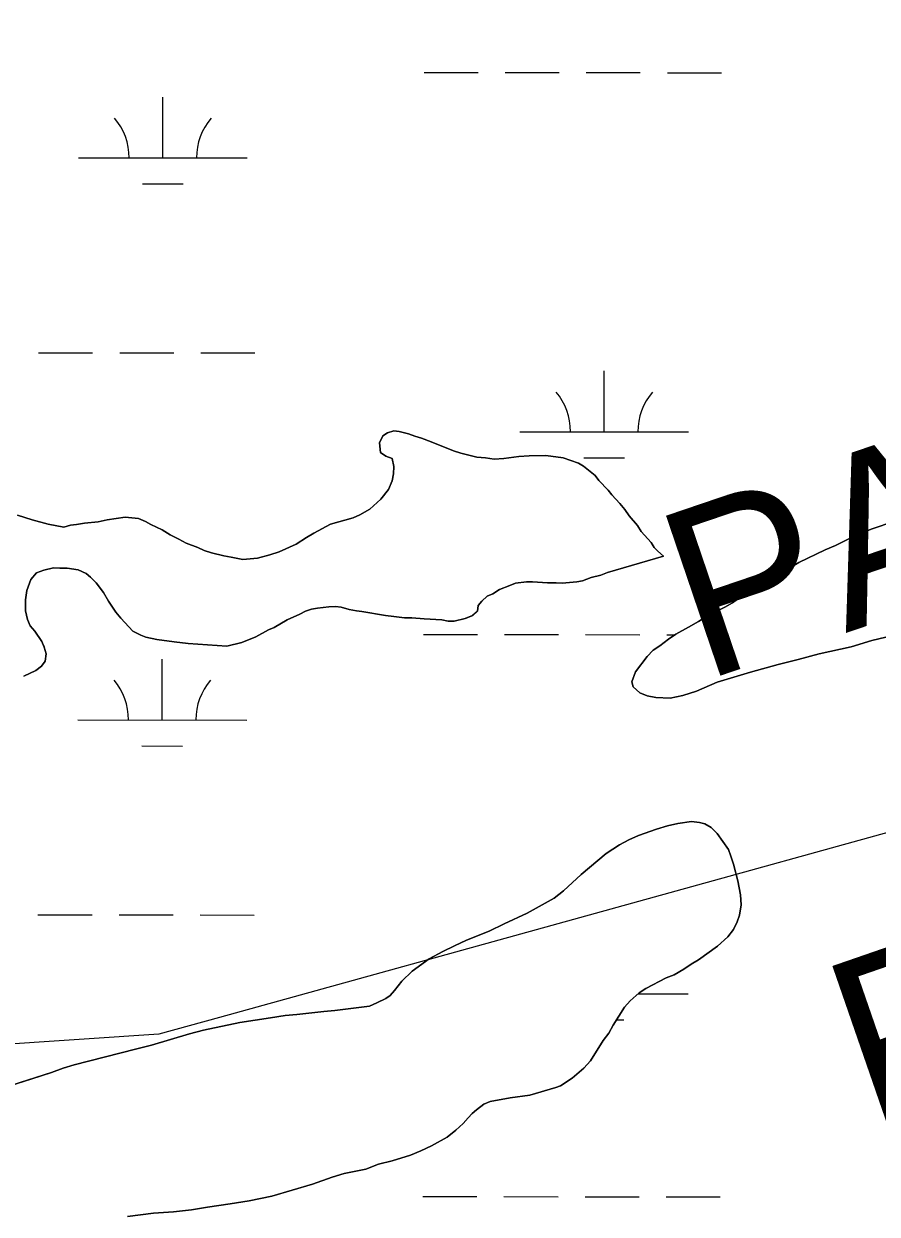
# Model space of a CAD drawing. Extents: x 3148686 to 3186545, y 916144 to 941516.
# Drawn here: x 3167056 to 3167561, y 923448 to 924153 of the extents above; entities that cross this region are included whole.
import ezdxf

# ---------------------------------------------------------------- set-up
doc = ezdxf.new("R2010")
doc.units = 0
for name, color, linetype in [('V-SITE-VEGE', 7, 'Continuous'), ('V-TOPO-BNDY', 7, 'Continuous'), ('V-TOPO-GNAM-IDEN', 7, 'Continuous'), ('V-TOPO-SHOR', 7, 'Continuous'), ('V-WETL-SWMP', 7, 'Continuous')]:
    doc.layers.add(name, color=color, linetype=linetype)

msp = doc.modelspace()

# ---------------------------------------------------------------- linework, layer by layer
at = {"layer": 'V-SITE-VEGE'}
for points in [[(3167219.74, 923803.52), (3167223, 923805.36), (3167226.63, 923806.48), (3167230.26, 923807.24), (3167236.81, 923808.02), (3167240.81, 923808.05), (3167244.09, 923807.71), (3167248.83, 923806.29), (3167253.2, 923805.6), (3167256.48, 923805.26), (3167270.33, 923802.83), (3167275.43, 923802.14), (3167281.63, 923801.46), (3167285.99, 923801.5), (3167293.28, 923800.82), (3167303.84, 923800.18), (3167307.48, 923799.48), (3167311.12, 923799.51), (3167317.66, 923801.02), (3167322.02, 923802.87), (3167324.9, 923805.44), (3167325.24, 923808.72), (3167327.41, 923811.29), (3167330.66, 923814.22), (3167333.92, 923815.71), (3167337.91, 923818.29), (3167344.08, 923820.52), (3167347.34, 923822), (3167353.88, 923822.78), (3167357.52, 923822.81), (3167366.26, 923822.15), (3167371.36, 923822.19), (3167375, 923821.86), (3167383.73, 923822.65), (3167387, 923823.41), (3167392.08, 923825.27), (3167397.89, 923826.77), (3167401.88, 923828.26), (3167434.93, 923837.98), (3167431.63, 923840.87), (3167429.43, 923843.04), (3167427.59, 923845.94), (3167421.71, 923852.44), (3167419.5, 923856.06), (3167414.72, 923861.84), (3167412.14, 923865.46), (3167409.2, 923869.08), (3167404.43, 923874.14), (3167402.22, 923877.03), (3167396.72, 923882.81), (3167394.51, 923885.71), (3167387.55, 923891.11), (3167384.63, 923892.91), (3167375.5, 923896.11), (3167365.3, 923897.48), (3167355.48, 923897.41), (3167349.29, 923896.99), (3167340.56, 923895.83), (3167334.75, 923895.42), (3167329.64, 923896.11), (3167324.55, 923896.43), (3167315.06, 923898.9), (3167310.68, 923900.32), (3167297.54, 923905.68), (3167291.7, 923907.82), (3167287.69, 923908.88), (3167284.03, 923910.3), (3167278.56, 923911.72), (3167275.29, 923912.05), (3167271.65, 923910.93), (3167268.76, 923909.09), (3167266.97, 923905.07), (3167267.38, 923899.25), (3167270.67, 923897.1), (3167274.33, 923895.67), (3167275.45, 923890.94), (3167275.13, 923886.58), (3167274.43, 923882.57), (3167272.29, 923877.45), (3167267.6, 923871.59), (3167261.1, 923865.72), (3167255.3, 923862.39), (3167251.31, 923860.54), (3167237.88, 923856.8), (3167228.09, 923851.63), (3167223.74, 923849.04), (3167217.59, 923844.99), (3167207.43, 923840.54), (3167201.99, 923838.68), (3167194.72, 923836.8), (3167185.99, 923836.01), (3167179.07, 923837.4), (3167174.69, 923838.1), (3167167.4, 923839.86), (3167163.02, 923841.28), (3167159.37, 923843.07), (3167152.43, 923845.56), (3167148.05, 923848.08), (3167142.93, 923850.58), (3167138.18, 923853.46), (3167131.6, 923856.68)], [(3167131.6, 923856.68), (3167128.31, 923858.47), (3167124.29, 923860.26), (3167116.28, 923860.93), (3167105.74, 923859.39), (3167100.29, 923858.25), (3167092.28, 923857.46), (3167087.56, 923856.69), (3167083.92, 923856.3), (3167079.93, 923855.18), (3167070.82, 923856.92), (3167061.33, 923859.4), (3167052.58, 923862.24)], [(3167571.98, 923858.73), (3167557.82, 923853.89), (3167545.85, 923848.69), (3167536.79, 923844.25), (3167530.62, 923841.66), (3167515.03, 923834.25), (3167502.35, 923826.51), (3167493.29, 923821.71), (3167487.49, 923818.39), (3167482.42, 923815.07), (3167475.91, 923810.29), (3167471.2, 923807.7), (3167460.33, 923802.15), (3167455.62, 923799.21), (3167449.82, 923795.88), (3167442.21, 923791.82), (3167437.87, 923788.87), (3167432.8, 923784.83), (3167428.82, 923782.25), (3167425.21, 923778.58), (3167418.37, 923769.43), (3167416.23, 923763.59), (3167416.98, 923760.68), (3167421.01, 923757.08), (3167425.39, 923755.29), (3167430.5, 923754.24), (3167438.87, 923753.94), (3167446.5, 923755.46), (3167454.49, 923758.07), (3167466.82, 923763.26), (3167486.43, 923769.24), (3167502.77, 923773.74), (3167514.76, 923776.75), (3167527.11, 923780.12), (3167546, 923784.27), (3167558.34, 923788.01), (3167570.69, 923791.02)], [(3167056.25, 923766.91), (3167063.5, 923770.24), (3167066.75, 923772.82), (3167068.91, 923775.74), (3167069.61, 923780.12), (3167068.49, 923784.11), (3167067, 923787.38), (3167062.95, 923793.53), (3167060.01, 923796.78), (3167058.53, 923800.41), (3167057.4, 923805.5), (3167057.34, 923812.05), (3167058.03, 923817.51), (3167060.52, 923824.09), (3167063.77, 923828.12), (3167068.12, 923829.61), (3167073.93, 923831.11), (3167077.57, 923830.77), (3167081.94, 923830.81), (3167088.5, 923829.77), (3167093.25, 923827.62), (3167095.82, 923825.46), (3167099.12, 923822.21), (3167103.53, 923816.42), (3167106.48, 923811.35), (3167110.9, 923804.83), (3167113.84, 923801.22), (3167120.82, 923793.63), (3167125.57, 923791.12), (3167128.49, 923790.05), (3167135.05, 923788.65), (3167153.63, 923786.25), (3167176.58, 923784.61), (3167185.29, 923786.86), (3167193.64, 923790.21), (3167201.25, 923794.27), (3167204.51, 923795.75), (3167212.12, 923800.18), (3167219.74, 923803.52)], [(3167480.56, 923637.44), (3167479.04, 923645.8), (3167476.41, 923655.61), (3167474.92, 923660.33), (3167473.43, 923664.32), (3167466.81, 923673.73), (3167463.14, 923677.34), (3167459.48, 923679.49), (3167456.2, 923680.2), (3167451.46, 923680.89), (3167443.47, 923679.73), (3167437.29, 923678.23), (3167430.75, 923676.35), (3167420.23, 923672.63), (3167414.43, 923670.04), (3167408.99, 923667.08), (3167401.02, 923661.92), (3167386.2, 923649.43), (3167375.72, 923639.88), (3167370.3, 923635.47), (3167354.36, 923626.61), (3167340.57, 923620.31), (3167331.87, 923615.88), (3167318.45, 923610.67), (3167311.2, 923607.34), (3167304.31, 923604.01), (3167296.34, 923599.58), (3167286.2, 923592.22), (3167280.06, 923586.35), (3167275.74, 923580.85), (3167273.22, 923577.92), (3167270.68, 923576.08), (3167265.24, 923573.49), (3167260.89, 923571.64), (3167240.53, 923568.93), (3167233.98, 923568.51), (3167217.98, 923566.56), (3167211.07, 923566.14), (3167202.35, 923564.62), (3167184.17, 923561.93), (3167162.73, 923557.39), (3167154.38, 923555.14), (3167131.87, 923548.41), (3167122.42, 923546.15), (3167086.1, 923536.76), (3167079.56, 923534.89), (3167072.67, 923532.29), (3167044.35, 923523.32)], [(3167178.47, 923454.51), (3167189.74, 923456.42), (3167203.19, 923459.08), (3167227.15, 923466.18), (3167238.77, 923470.28), (3167246.03, 923472.52), (3167258.75, 923475.17), (3167266.36, 923478.14), (3167274.36, 923480.03), (3167285.25, 923483.39), (3167291.42, 923485.98), (3167297.58, 923488.94), (3167307, 923494.12), (3167312.07, 923498.16), (3167316.4, 923502.2), (3167319.29, 923505.5), (3167321.81, 923508.06), (3167324.35, 923510.27), (3167328.69, 923513.58), (3167332.31, 923515.06), (3167344.3, 923517.34), (3167355.94, 923518.89), (3167371.19, 923523.38), (3167374.09, 923524.49), (3167380.98, 923528.92), (3167387.84, 923534.79), (3167391.81, 923539.19), (3167399.36, 923551.26), (3167402.6, 923555.66), (3167405.11, 923560.41), (3167411.94, 923571.02), (3167415.18, 923574.68), (3167420.61, 923579.46), (3167424.59, 923582.04), (3167436.55, 923588.32), (3167441.27, 923590.18), (3167447.06, 923593.5), (3167451.41, 923596.45), (3167455.75, 923599.03), (3167466.97, 923607.12), (3167473.12, 923612.63), (3167476.36, 923617.03), (3167478.5, 923621.41), (3167479.93, 923625.43), (3167480.97, 923631.62), (3167480.56, 923637.44)], [(3167117.75, 923447.11), (3167133.02, 923449.06), (3167145.03, 923449.88), (3167155.57, 923451.05), (3167165.02, 923452.58), (3167178.47, 923454.51)]]:
    msp.add_lwpolyline(points, dxfattribs=at)
at = {"layer": 'V-TOPO-BNDY'}
msp.add_lwpolyline([(3170156.29, 924862.88), (3169477.87, 924465.66), (3168859.75, 924194.89), (3168297.49, 923950.54), (3168271.6, 923941.9), (3168245.71, 923933.26), (3168052.92, 923869.99), (3167860.14, 923806.73), (3167616.81, 923687.92), (3167172.22, 923564.9), (3167136.29, 923554.93), (3167091.99, 923551.97), (3166357.33, 923502.86), (3166157.38, 923519.96), (3165770.91, 923553.29), (3165259.87, 923662.65), (3164600.86, 923797.2)], dxfattribs=at)
at = {"layer": 'V-TOPO-SHOR'}
for points in [[(3167347.34, 923822), (3167353.88, 923822.78), (3167357.52, 923822.81), (3167366.26, 923822.15), (3167371.36, 923822.19), (3167375, 923821.86), (3167383.73, 923822.65), (3167387, 923823.41), (3167392.08, 923825.27), (3167397.89, 923826.77), (3167401.88, 923828.26), (3167434.93, 923837.98), (3167431.63, 923840.87), (3167429.43, 923843.04), (3167427.59, 923845.93), (3167421.71, 923852.44), (3167419.5, 923856.06), (3167414.72, 923861.84), (3167412.14, 923865.46), (3167409.2, 923869.08), (3167404.43, 923874.14), (3167402.22, 923877.03), (3167396.72, 923882.81), (3167394.51, 923885.71), (3167387.55, 923891.11), (3167384.63, 923892.91), (3167375.5, 923896.11), (3167365.3, 923897.48), (3167355.48, 923897.41), (3167349.29, 923896.99), (3167340.56, 923895.83), (3167334.75, 923895.42), (3167329.64, 923896.11), (3167324.55, 923896.43), (3167315.06, 923898.9), (3167310.68, 923900.32), (3167297.54, 923905.68), (3167291.7, 923907.82), (3167287.69, 923908.88), (3167284.03, 923910.3), (3167278.56, 923911.72), (3167275.29, 923912.05), (3167271.65, 923910.93), (3167268.76, 923909.09), (3167266.97, 923905.07), (3167267.38, 923899.25), (3167270.67, 923897.1), (3167274.33, 923895.67), (3167275.45, 923890.94), (3167275.13, 923886.58), (3167274.43, 923882.57), (3167272.29, 923877.45), (3167267.6, 923871.59), (3167261.1, 923865.72), (3167255.3, 923862.4), (3167251.31, 923860.54), (3167237.88, 923856.8), (3167228.09, 923851.63), (3167223.74, 923849.04), (3167217.59, 923844.99), (3167207.43, 923840.54), (3167201.99, 923838.68), (3167194.72, 923836.8), (3167185.99, 923836), (3167179.07, 923837.4), (3167174.69, 923838.1), (3167167.4, 923839.86), (3167163.02, 923841.28), (3167159.37, 923843.07), (3167152.43, 923845.56), (3167148.05, 923848.08), (3167142.93, 923850.58), (3167138.18, 923853.46), (3167131.6, 923856.68), (3167128.31, 923858.47), (3167124.29, 923860.26), (3167116.28, 923860.93), (3167105.74, 923859.39), (3167100.29, 923858.25), (3167092.28, 923857.46), (3167087.56, 923856.69), (3167083.92, 923856.3), (3167079.93, 923855.18), (3167070.82, 923856.92), (3167061.33, 923859.4), (3167052.58, 923862.24)], [(3167571.97, 923858.73), (3167557.82, 923853.89), (3167545.85, 923848.69), (3167536.78, 923844.25), (3167530.62, 923841.66), (3167515.03, 923834.25), (3167502.35, 923826.51), (3167493.29, 923821.71), (3167487.49, 923818.39), (3167482.42, 923815.07), (3167475.91, 923810.29), (3167471.2, 923807.7), (3167460.32, 923802.15), (3167455.62, 923799.2), (3167449.82, 923795.88), (3167442.21, 923791.82), (3167437.87, 923788.87), (3167432.8, 923784.83), (3167428.82, 923782.25), (3167425.21, 923778.58), (3167418.37, 923769.43), (3167416.23, 923763.59), (3167416.98, 923760.68), (3167421.01, 923757.08), (3167425.39, 923755.29), (3167430.5, 923754.24), (3167438.87, 923753.94), (3167446.5, 923755.46), (3167454.49, 923758.07), (3167466.82, 923763.26), (3167486.43, 923769.24), (3167502.77, 923773.74), (3167514.76, 923776.75), (3167527.11, 923780.12), (3167546, 923784.27), (3167558.34, 923788.01), (3167570.69, 923791.02)], [(3167056.25, 923766.91), (3167063.5, 923770.24), (3167066.75, 923772.82), (3167068.91, 923775.74), (3167069.61, 923780.12), (3167068.48, 923784.11), (3167067, 923787.38), (3167062.95, 923793.53), (3167060.01, 923796.78), (3167058.53, 923800.41), (3167057.4, 923805.5), (3167057.34, 923812.05), (3167058.03, 923817.51), (3167060.52, 923824.09), (3167063.77, 923828.12), (3167068.12, 923829.61), (3167073.93, 923831.11), (3167077.57, 923830.77), (3167081.94, 923830.81), (3167088.5, 923829.77), (3167093.25, 923827.62), (3167095.82, 923825.46), (3167099.12, 923822.21), (3167103.53, 923816.42), (3167106.48, 923811.35), (3167110.9, 923804.83), (3167113.84, 923801.22), (3167120.82, 923793.63), (3167125.57, 923791.12), (3167128.49, 923790.05), (3167135.05, 923788.65), (3167145.25, 923787.27), (3167153.63, 923786.25), (3167176.58, 923784.61), (3167185.29, 923786.86), (3167193.64, 923790.21), (3167201.25, 923794.27), (3167204.51, 923795.75), (3167212.12, 923800.18), (3167219.74, 923803.52), (3167223, 923805.36), (3167226.63, 923806.48), (3167230.26, 923807.24), (3167236.81, 923808.02), (3167240.81, 923808.05), (3167244.09, 923807.71), (3167248.83, 923806.29), (3167253.2, 923805.6), (3167256.48, 923805.26), (3167270.33, 923802.83), (3167275.43, 923802.14), (3167281.63, 923801.46), (3167285.99, 923801.5), (3167293.28, 923800.82), (3167303.84, 923800.18), (3167307.48, 923799.48)], [(3167307.48, 923799.48), (3167311.12, 923799.51), (3167317.66, 923801.02), (3167322.02, 923802.87), (3167324.9, 923805.44), (3167325.24, 923808.72), (3167327.41, 923811.29), (3167330.66, 923814.22), (3167333.92, 923815.71), (3167337.91, 923818.29), (3167344.08, 923820.52), (3167347.34, 923822)], [(3167044.35, 923523.32), (3167061.05, 923528.56), (3167072.67, 923532.29), (3167079.56, 923534.89), (3167086.1, 923536.76), (3167122.42, 923546.15), (3167131.87, 923548.41), (3167154.38, 923555.14), (3167162.73, 923557.39), (3167184.17, 923561.93), (3167202.35, 923564.62), (3167211.07, 923566.14), (3167217.98, 923566.56), (3167233.98, 923568.51), (3167240.53, 923568.93), (3167260.89, 923571.64), (3167265.24, 923573.49), (3167270.68, 923576.08), (3167273.22, 923577.92), (3167275.74, 923580.85), (3167280.06, 923586.35), (3167286.2, 923592.22), (3167296.34, 923599.58), (3167304.31, 923604.01), (3167311.2, 923607.34), (3167318.45, 923610.67), (3167331.87, 923615.88), (3167340.57, 923620.31), (3167354.36, 923626.61), (3167370.3, 923635.47), (3167375.72, 923639.88), (3167386.2, 923649.43), (3167401.02, 923661.92), (3167408.99, 923667.08), (3167414.43, 923670.04), (3167420.23, 923672.63), (3167430.75, 923676.35), (3167437.29, 923678.23), (3167443.47, 923679.73), (3167451.46, 923680.89), (3167456.2, 923680.2), (3167459.48, 923679.49), (3167463.14, 923677.34), (3167466.81, 923673.73), (3167473.43, 923664.32), (3167474.92, 923660.33), (3167476.41, 923655.61), (3167479.04, 923645.8), (3167480.56, 923637.44)], [(3167480.56, 923637.44), (3167480.97, 923631.62), (3167479.93, 923625.43), (3167478.5, 923621.41), (3167476.36, 923617.03), (3167473.12, 923612.63), (3167466.97, 923607.12), (3167455.75, 923599.03), (3167451.41, 923596.45), (3167447.06, 923593.5), (3167441.27, 923590.18), (3167436.55, 923588.32), (3167424.59, 923582.04), (3167420.61, 923579.46), (3167415.18, 923574.68), (3167411.94, 923571.02), (3167405.11, 923560.41), (3167402.6, 923555.66), (3167399.36, 923551.26), (3167391.81, 923539.19), (3167387.84, 923534.79), (3167380.97, 923528.92), (3167374.09, 923524.49), (3167371.19, 923523.38), (3167355.94, 923518.89), (3167344.3, 923517.34), (3167332.31, 923515.06), (3167328.69, 923513.58), (3167324.34, 923510.27), (3167321.81, 923508.06), (3167319.29, 923505.5), (3167316.4, 923502.2), (3167312.07, 923498.16), (3167307, 923494.12), (3167297.58, 923488.94), (3167291.42, 923485.98), (3167285.25, 923483.39), (3167274.36, 923480.03), (3167266.36, 923478.14), (3167258.75, 923475.17), (3167246.03, 923472.52), (3167238.77, 923470.28), (3167227.15, 923466.18), (3167203.19, 923459.08), (3167189.74, 923456.42), (3167178.47, 923454.51), (3167165.02, 923452.58)], [(3167165.02, 923452.58), (3167155.57, 923451.05), (3167145.03, 923449.88), (3167133.02, 923449.06), (3167117.75, 923447.11)]]:
    msp.add_lwpolyline(points, dxfattribs=at)
at = {"layer": 'V-WETL-SWMP'}
for p, q in [((3167293.25, 924124.25), (3167325.25, 924124.22)), ((3167341.25, 924124.2), (3167373.25, 924124.17)), ((3167389.25, 924124.15), (3167421.25, 924124.12)), ((3167437.25, 924124.1), (3167469.25, 924124.06)), ((3167138.61, 924073.67), (3167138.64, 924109.67)), ((3167088.61, 924073.72), (3167188.61, 924073.62)), ((3167126.59, 924058.25), (3167150.59, 924058.23)), ((3167065.08, 923958.32), (3167097.08, 923958.28)), ((3167113.08, 923958.27), (3167145.08, 923958.23)), ((3167161.08, 923958.22), (3167193.08, 923958.18)), ((3167399.87, 923911.53), (3167399.91, 923947.53)), ((3167349.87, 923911.59), (3167449.87, 923911.48)), ((3167387.86, 923896.12), (3167411.86, 923896.09)), ((3167292.9, 923791.58), (3167324.9, 923791.54)), ((3167340.9, 923791.52), (3167372.9, 923791.49)), ((3167388.9, 923791.47), (3167420.9, 923791.44)), ((3167436.9, 923791.42), (3167441.62, 923791.42)), ((3167138.26, 923741), (3167138.29, 923777)), ((3167088.26, 923741.05), (3167188.26, 923740.94)), ((3167126.24, 923725.58), (3167150.24, 923725.55)), ((3167064.73, 923625.64), (3167096.73, 923625.61)), ((3167112.73, 923625.59), (3167144.73, 923625.56)), ((3167160.73, 923625.54), (3167192.73, 923625.51)), ((3167419.9, 923578.84), (3167449.52, 923578.81)), ((3167407.04, 923563.42), (3167411.51, 923563.42)), ((3167292.55, 923458.9), (3167324.55, 923458.87)), ((3167340.55, 923458.85), (3167372.55, 923458.82)), ((3167388.55, 923458.8), (3167420.55, 923458.77)), ((3167436.55, 923458.75), (3167468.55, 923458.72))]:
    msp.add_line(p, q, dxfattribs=at)
for points in [[(3167052.58, 923862.24), (3167061.33, 923859.4), (3167070.82, 923856.92), (3167079.93, 923855.18), (3167083.92, 923856.3), (3167087.56, 923856.69), (3167092.28, 923857.46), (3167100.29, 923858.25), (3167105.74, 923859.39), (3167116.28, 923860.93), (3167124.29, 923860.26), (3167128.31, 923858.47), (3167131.6, 923856.68), (3167138.18, 923853.46), (3167142.93, 923850.58), (3167148.05, 923848.08), (3167152.43, 923845.56), (3167159.37, 923843.07), (3167163.02, 923841.28), (3167167.4, 923839.86), (3167174.69, 923838.1), (3167179.07, 923837.4), (3167185.99, 923836), (3167194.72, 923836.8), (3167201.99, 923838.68), (3167207.43, 923840.54), (3167217.59, 923844.99), (3167223.74, 923849.04), (3167228.09, 923851.62), (3167237.87, 923856.8), (3167251.31, 923860.54), (3167255.3, 923862.4), (3167261.1, 923865.72), (3167267.6, 923871.59), (3167272.29, 923877.45), (3167274.43, 923882.57), (3167275.13, 923886.58), (3167275.45, 923890.95), (3167274.32, 923895.67), (3167270.67, 923897.09), (3167267.38, 923899.25), (3167266.97, 923905.07), (3167268.76, 923909.09), (3167271.66, 923910.93), (3167275.29, 923912.05), (3167278.56, 923911.72), (3167284.04, 923910.3), (3167287.69, 923908.88), (3167291.7, 923907.82), (3167297.54, 923905.68), (3167310.68, 923900.32), (3167315.06, 923898.9), (3167324.55, 923896.43), (3167329.64, 923896.11), (3167334.74, 923895.42), (3167340.56, 923895.83), (3167349.29, 923896.99), (3167355.47, 923897.41), (3167365.3, 923897.48), (3167375.5, 923896.11), (3167384.63, 923892.91), (3167387.55, 923891.11), (3167394.51, 923885.71), (3167396.72, 923882.81), (3167402.22, 923877.03), (3167404.43, 923874.14), (3167409.2, 923869.08), (3167412.14, 923865.46), (3167414.72, 923861.85), (3167419.5, 923856.06), (3167421.71, 923852.44), (3167427.58, 923845.93), (3167429.43, 923843.04), (3167431.63, 923840.87), (3167434.93, 923837.98), (3167401.88, 923828.26), (3167397.89, 923826.77), (3167392.08, 923825.27), (3167387, 923823.41), (3167383.73, 923822.65), (3167375, 923821.86), (3167371.36, 923822.19), (3167366.26, 923822.15), (3167357.52, 923822.81), (3167353.88, 923822.78), (3167347.34, 923822), (3167344.08, 923820.52), (3167337.91, 923818.29), (3167333.92, 923815.71), (3167330.66, 923814.23), (3167327.41, 923811.29)], [(3167570.69, 923791.02), (3167558.34, 923788.01), (3167546, 923784.27), (3167527.11, 923780.12), (3167514.76, 923776.75), (3167502.77, 923773.74), (3167486.43, 923769.24), (3167466.82, 923763.26), (3167454.49, 923758.07), (3167446.5, 923755.46), (3167438.87, 923753.94), (3167430.5, 923754.24), (3167425.39, 923755.29), (3167421.01, 923757.07), (3167416.98, 923760.68), (3167416.23, 923763.59), (3167418.37, 923769.43), (3167425.21, 923778.58), (3167428.82, 923782.25), (3167432.8, 923784.83), (3167437.87, 923788.87), (3167442.21, 923791.82), (3167449.82, 923795.88), (3167455.62, 923799.21), (3167460.33, 923802.15), (3167471.2, 923807.7), (3167475.91, 923810.29), (3167482.42, 923815.07), (3167487.49, 923818.39), (3167493.29, 923821.71), (3167502.35, 923826.51), (3167515.03, 923834.25), (3167530.62, 923841.66), (3167536.79, 923844.25), (3167545.85, 923848.69), (3167557.82, 923853.89), (3167571.97, 923858.73)], [(3167327.41, 923811.29), (3167325.24, 923808.72), (3167324.91, 923805.44), (3167322.01, 923802.87), (3167317.66, 923801.02), (3167311.12, 923799.51), (3167307.48, 923799.48), (3167303.84, 923800.18), (3167293.28, 923800.83), (3167285.99, 923801.5), (3167281.63, 923801.46), (3167275.43, 923802.14), (3167270.33, 923802.83), (3167256.48, 923805.26), (3167253.2, 923805.6), (3167248.83, 923806.29), (3167244.09, 923807.71), (3167240.81, 923808.05), (3167236.81, 923808.02), (3167230.26, 923807.24), (3167226.63, 923806.48), (3167223, 923805.36), (3167219.74, 923803.52), (3167212.12, 923800.18), (3167204.51, 923795.75), (3167201.25, 923794.27), (3167193.64, 923790.21), (3167185.29, 923786.86), (3167176.58, 923784.61), (3167153.63, 923786.25), (3167145.25, 923787.27), (3167135.05, 923788.65), (3167128.49, 923790.05), (3167125.57, 923791.12), (3167120.82, 923793.63), (3167113.84, 923801.22), (3167110.9, 923804.83), (3167106.48, 923811.35), (3167103.53, 923816.42), (3167099.12, 923822.21), (3167095.82, 923825.46), (3167093.25, 923827.62), (3167088.5, 923829.77), (3167081.94, 923830.81), (3167077.57, 923830.77), (3167073.93, 923831.11), (3167068.12, 923829.61), (3167063.77, 923828.12), (3167060.52, 923824.09), (3167058.03, 923817.51), (3167057.34, 923812.05), (3167057.39, 923805.5), (3167058.53, 923800.41), (3167060.01, 923796.78), (3167062.95, 923793.53), (3167067, 923787.38), (3167068.48, 923784.11), (3167069.61, 923780.12), (3167068.91, 923775.75), (3167066.75, 923772.82), (3167063.5, 923770.24), (3167056.25, 923766.91)], [(3167044.35, 923523.33), (3167061.05, 923528.55), (3167072.67, 923532.29), (3167079.57, 923534.89), (3167086.1, 923536.76), (3167122.42, 923546.15), (3167131.87, 923548.41), (3167154.38, 923555.14), (3167162.73, 923557.39), (3167184.17, 923561.93), (3167202.35, 923564.62), (3167211.07, 923566.14), (3167217.98, 923566.56), (3167233.98, 923568.51), (3167240.53, 923568.93), (3167260.89, 923571.64), (3167265.24, 923573.49), (3167270.68, 923576.08), (3167273.21, 923577.92), (3167275.74, 923580.85), (3167280.06, 923586.35), (3167286.2, 923592.22), (3167296.34, 923599.58), (3167304.31, 923604.01), (3167311.2, 923607.34), (3167318.45, 923610.67), (3167331.87, 923615.88), (3167340.57, 923620.31), (3167354.35, 923626.61), (3167370.3, 923635.47), (3167375.72, 923639.88), (3167386.2, 923649.43), (3167401.02, 923661.92), (3167408.99, 923667.08), (3167414.43, 923670.04), (3167420.23, 923672.63), (3167430.75, 923676.35), (3167437.29, 923678.22), (3167443.47, 923679.73), (3167451.46, 923680.89), (3167456.2, 923680.2), (3167459.48, 923679.49), (3167463.14, 923677.34), (3167466.81, 923673.73), (3167473.43, 923664.32), (3167474.92, 923660.33), (3167476.41, 923655.61), (3167479.04, 923645.8), (3167480.56, 923637.44)], [(3167480.56, 923637.44), (3167480.97, 923631.62), (3167479.93, 923625.43), (3167478.51, 923621.41), (3167476.36, 923617.03), (3167473.12, 923612.63), (3167466.97, 923607.12), (3167455.75, 923599.03), (3167451.41, 923596.45), (3167447.06, 923593.5), (3167441.27, 923590.18), (3167436.55, 923588.32), (3167424.59, 923582.04), (3167420.61, 923579.46), (3167415.18, 923574.68), (3167411.94, 923571.02), (3167405.11, 923560.41), (3167402.6, 923555.66), (3167399.36, 923551.26), (3167391.81, 923539.19), (3167387.84, 923534.79), (3167380.97, 923528.92), (3167374.09, 923524.49), (3167371.19, 923523.38), (3167355.94, 923518.89), (3167344.3, 923517.34), (3167332.31, 923515.06), (3167328.68, 923513.58), (3167324.34, 923510.27), (3167321.81, 923508.06), (3167319.29, 923505.5), (3167316.4, 923502.2), (3167312.07, 923498.16), (3167307, 923494.12), (3167297.58, 923488.95), (3167291.42, 923485.98), (3167285.25, 923483.39), (3167274.36, 923480.03), (3167266.37, 923478.14), (3167258.75, 923475.17), (3167246.03, 923472.52), (3167238.77, 923470.28), (3167227.15, 923466.18), (3167203.19, 923459.08), (3167189.74, 923456.42), (3167178.48, 923454.51), (3167165.02, 923452.59)], [(3167165.02, 923452.59), (3167155.57, 923451.05), (3167145.03, 923449.88), (3167133.02, 923449.06), (3167117.75, 923447.11)]]:
    msp.add_lwpolyline(points, dxfattribs=at)
for centre, start, end in [((3167083.36, 924074.2), 359.16781, 40.71147), ((3167193.85, 924074.09), 139.1678, 180.71146), ((3167344.63, 923912.07), 359.16781, 40.71147), ((3167455.12, 923911.95), 139.1678, 180.71146), ((3167083.01, 923741.53), 359.16781, 40.71147), ((3167193.5, 923741.41), 139.1678, 180.71146)]:
    msp.add_arc(centre, 35.25, start, end, dxfattribs=at)

# ---------------------------------------------------------------- texts
at = {"layer": 'V-TOPO-GNAM-IDEN'}
for rotation, p in [(18.76753, (3167458.25, 923763.65)), (19.08472, (3167557.26, 923497.26))]:
    msp.add_text('PARISH', height=100, rotation=rotation, dxfattribs=at).set_placement(p)

doc.saveas('drawing.dxf')
